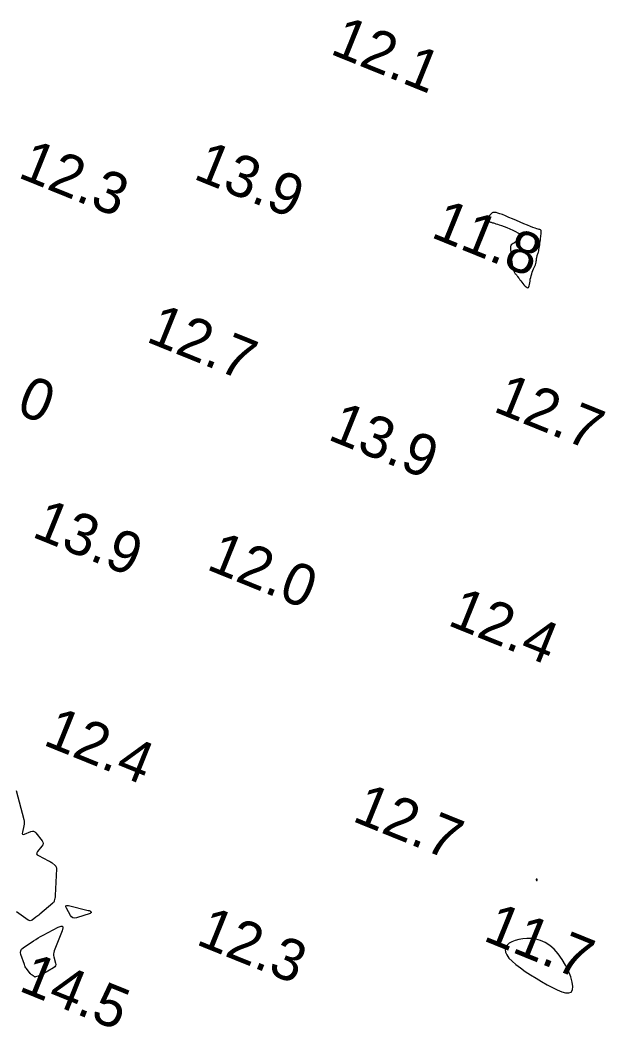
# Model space of a CAD drawing. Extents: x 3040093 to 3056816, y 408076 to 509144.
# Drawn here: x 3044036.6 to 3044106, y 440011.3 to 440132.3 of the extents above; entities that cross this region are included whole.
import ezdxf

# ---------------------------------------------------------------- set-up
doc = ezdxf.new("R2010")
doc.units = 0
for name, color, linetype in [('V-CHAN-CONT-EL12-1112', 7, 'Continuous'), ('V-CHAN-CONT-EL15', 7, 'Continuous'), ('V-TOPO-SOUN-0810', 7, 'Continuous')]:
    doc.layers.add(name, color=color, linetype=linetype)

msp = doc.modelspace()

# ---------------------------------------------------------------- linework, layer by layer
at = {"layer": 'V-CHAN-CONT-EL12-1112'}
for points in [[(3044096.71, 440100.96), (3044096.83, 440100.8), (3044096.97, 440100.63), (3044097.1, 440100.48), (3044097.24, 440100.34), (3044097.37, 440100.23), (3044097.48, 440100.16), (3044097.57, 440100.13), (3044097.65, 440100.16), (3044097.7, 440100.25), (3044097.74, 440100.37), (3044097.78, 440100.53), (3044097.8, 440100.72), (3044097.83, 440100.93), (3044097.86, 440101.15), (3044097.91, 440101.37), (3044097.96, 440101.58), (3044098.03, 440101.79), (3044098.1, 440102), (3044098.18, 440102.2), (3044098.26, 440102.39), (3044098.34, 440102.57), (3044098.41, 440102.74), (3044098.47, 440102.9), (3044098.51, 440103.05), (3044098.55, 440103.19), (3044098.57, 440103.32), (3044098.59, 440103.43), (3044098.61, 440103.55), (3044098.62, 440103.65), (3044098.64, 440103.75), (3044098.65, 440103.84), (3044098.67, 440103.93), (3044098.7, 440104.02), (3044098.73, 440104.11), (3044098.76, 440104.2), (3044098.8, 440104.31), (3044098.83, 440104.42), (3044098.87, 440104.56), (3044098.9, 440104.71), (3044098.93, 440104.88), (3044098.96, 440105.07), (3044098.99, 440105.27), (3044099.02, 440105.47), (3044099.05, 440105.68), (3044099.08, 440105.88), (3044099.1, 440106.07), (3044099.12, 440106.25), (3044099.14, 440106.41), (3044099.16, 440106.55), (3044099.17, 440106.67), (3044099.18, 440106.78), (3044099.18, 440106.86), (3044099.17, 440106.94), (3044099.15, 440107), (3044099.12, 440107.04), (3044099.08, 440107.08), (3044099.01, 440107.11), (3044098.92, 440107.14), (3044098.8, 440107.17), (3044098.64, 440107.22), (3044098.44, 440107.28), (3044098.18, 440107.37), (3044097.87, 440107.48), (3044097.51, 440107.63), (3044097.09, 440107.8), (3044096.65, 440107.99), (3044096.19, 440108.19), (3044095.73, 440108.39), (3044095.29, 440108.58), (3044094.88, 440108.76), (3044094.51, 440108.91), (3044094.21, 440109.02), (3044093.96, 440109.1), (3044093.76, 440109.16), (3044093.6, 440109.18), (3044093.47, 440109.18), (3044093.37, 440109.16), (3044093.28, 440109.12), (3044093.19, 440109.06), (3044093.11, 440108.98), (3044093.03, 440108.89), (3044092.95, 440108.79), (3044092.88, 440108.68), (3044092.82, 440108.58), (3044092.77, 440108.48), (3044092.74, 440108.38), (3044092.73, 440108.3), (3044092.73, 440108.23), (3044092.75, 440108.17), (3044092.79, 440108.13), (3044092.84, 440108.09), (3044092.91, 440108.06), (3044092.98, 440108.04), (3044093.06, 440108.01), (3044093.14, 440107.99), (3044093.23, 440107.97), (3044093.32, 440107.94), (3044093.43, 440107.91), (3044093.56, 440107.87), (3044093.72, 440107.82), (3044093.9, 440107.76), (3044094.13, 440107.68), (3044094.39, 440107.59), (3044094.71, 440107.48), (3044095.05, 440107.35), (3044095.41, 440107.21), (3044095.76, 440107.06), (3044096.08, 440106.9), (3044096.36, 440106.74), (3044096.58, 440106.59), (3044096.73, 440106.43), (3044096.77, 440106.28), (3044096.74, 440106.14), (3044096.64, 440106.01), (3044096.49, 440105.88), (3044096.32, 440105.76), (3044096.13, 440105.65), (3044095.95, 440105.54), (3044095.79, 440105.45), (3044095.66, 440105.35), (3044095.57, 440105.27), (3044095.51, 440105.18), (3044095.48, 440105.08), (3044095.46, 440104.97), (3044095.46, 440104.83), (3044095.48, 440104.68), (3044095.5, 440104.49), (3044095.52, 440104.27), (3044095.55, 440104.03), (3044095.58, 440103.77), (3044095.61, 440103.49), (3044095.64, 440103.22), (3044095.68, 440102.96), (3044095.72, 440102.72), (3044095.76, 440102.51), (3044095.81, 440102.33), (3044095.86, 440102.18), (3044095.91, 440102.06), (3044095.96, 440101.96), (3044096, 440101.88), (3044096.05, 440101.82), (3044096.1, 440101.77), (3044096.14, 440101.72), (3044096.18, 440101.67), (3044096.22, 440101.62), (3044096.26, 440101.56), (3044096.31, 440101.5), (3044096.36, 440101.43), (3044096.42, 440101.34), (3044096.5, 440101.23), (3044096.6, 440101.1)], [(3044098.58, 440029.04), (3044098.59, 440029.02), (3044098.61, 440029.01), (3044098.62, 440028.99), (3044098.63, 440028.98), (3044098.65, 440028.97), (3044098.66, 440028.97), (3044098.67, 440028.97), (3044098.68, 440028.97), (3044098.69, 440028.98), (3044098.7, 440029), (3044098.7, 440029.01), (3044098.7, 440029.03), (3044098.7, 440029.05), (3044098.7, 440029.07), (3044098.7, 440029.09), (3044098.69, 440029.1), (3044098.68, 440029.12), (3044098.67, 440029.13), (3044098.66, 440029.14), (3044098.65, 440029.15), (3044098.64, 440029.16), (3044098.63, 440029.16), (3044098.62, 440029.16), (3044098.61, 440029.16), (3044098.6, 440029.16), (3044098.59, 440029.16), (3044098.58, 440029.15), (3044098.58, 440029.15), (3044098.57, 440029.14), (3044098.57, 440029.14), (3044098.56, 440029.13), (3044098.56, 440029.12), (3044098.56, 440029.11), (3044098.56, 440029.1), (3044098.56, 440029.1), (3044098.56, 440029.09), (3044098.56, 440029.08), (3044098.57, 440029.07), (3044098.57, 440029.05)], [(3044099.88, 440016.48), (3044100.51, 440016.14), (3044101.1, 440015.85), (3044101.63, 440015.63), (3044102.09, 440015.51), (3044102.47, 440015.49), (3044102.75, 440015.6), (3044102.92, 440015.85), (3044102.96, 440016.26), (3044102.88, 440016.79), (3044102.71, 440017.42), (3044102.44, 440018.11), (3044102.09, 440018.82), (3044101.68, 440019.52), (3044101.22, 440020.17), (3044100.72, 440020.73), (3044100.19, 440021.19), (3044099.65, 440021.53), (3044099.09, 440021.78), (3044098.54, 440021.94), (3044097.99, 440022.02), (3044097.45, 440022.04), (3044096.94, 440022), (3044096.47, 440021.91), (3044096.03, 440021.79), (3044095.65, 440021.64), (3044095.33, 440021.45), (3044095.08, 440021.23), (3044094.91, 440020.97), (3044094.84, 440020.69), (3044094.87, 440020.38), (3044095.02, 440020.05), (3044095.28, 440019.68), (3044095.66, 440019.3), (3044096.12, 440018.9), (3044096.66, 440018.49), (3044097.26, 440018.08), (3044097.9, 440017.67), (3044098.56, 440017.26), (3044099.22, 440016.86)]]:
    msp.add_lwpolyline(points, close=True, dxfattribs=at)
at = {"layer": 'V-CHAN-CONT-EL15'}
msp.add_lwpolyline([(3044036.1, 440039.79), (3044037, 440036.29), (3044037.04, 440036.1), (3044037.05, 440035.91), (3044037.04, 440035.73), (3044037.01, 440035.54), (3044036.84, 440034.79), (3044036.82, 440034.64), (3044036.86, 440034.55), (3044036.96, 440034.52), (3044037.11, 440034.56), (3044037.86, 440034.86), (3044038.04, 440034.91), (3044038.2, 440034.89), (3044038.34, 440034.82), (3044038.47, 440034.7), (3044039.21, 440033.75), (3044039.3, 440033.59), (3044039.33, 440033.43), (3044039.29, 440033.27), (3044039.19, 440033.11), (3044038.66, 440032.47), (3044038.57, 440032.32), (3044038.55, 440032.19), (3044038.62, 440032.07), (3044038.77, 440031.97), (3044040, 440031.36), (3044040.11, 440031.31), (3044040.21, 440031.24), (3044040.31, 440031.17), (3044040.41, 440031.1), (3044040.78, 440030.78), (3044040.86, 440030.69), (3044040.91, 440030.59), (3044040.94, 440030.49), (3044040.95, 440030.37), (3044040.8, 440027.18), (3044040.8, 440027.1), (3044040.79, 440027.02), (3044040.77, 440026.94), (3044040.75, 440026.86), (3044040.67, 440026.54), (3044040.65, 440026.47), (3044040.61, 440026.4), (3044040.56, 440026.33), (3044040.51, 440026.28), (3044038.94, 440024.94), (3044038.83, 440024.84), (3044038.72, 440024.75), (3044038.6, 440024.66), (3044038.48, 440024.58), (3044038.01, 440024.23), (3044037.89, 440024.17), (3044037.77, 440024.15), (3044037.65, 440024.17), (3044037.53, 440024.23), (3044036.15, 440025.24)], dxfattribs=at)
for points in [[(3044044.97, 440025.33), (3044044.99, 440025.31), (3044045, 440025.3), (3044045.02, 440025.28), (3044045.09, 440025.15), (3044045.1, 440025.14), (3044045.1, 440025.13), (3044045.09, 440025.12), (3044045.08, 440025.11), (3044045.04, 440025.07), (3044045.03, 440025.06), (3044045.01, 440025.05), (3044045, 440025.04), (3044044.99, 440025.04), (3044043.33, 440024.51), (3044043.11, 440024.47), (3044042.92, 440024.51), (3044042.75, 440024.61), (3044042.62, 440024.79), (3044042.14, 440025.66), (3044042.06, 440025.84), (3044042.08, 440025.95), (3044042.18, 440026), (3044042.38, 440025.97), (3044044.75, 440025.4), (3044044.78, 440025.39), (3044044.8, 440025.38), (3044044.83, 440025.38), (3044044.85, 440025.37), (3044044.94, 440025.34)], [(3044038.14, 440017.55), (3044038.11, 440017.57), (3044038.08, 440017.6), (3044038.05, 440017.62), (3044037.91, 440017.72), (3044037.87, 440017.74), (3044037.84, 440017.77), (3044037.81, 440017.8), (3044037.79, 440017.83), (3044037.34, 440018.41), (3044037.26, 440018.52), (3044037.19, 440018.64), (3044037.13, 440018.76), (3044037.08, 440018.89), (3044036.66, 440020.11), (3044036.61, 440020.35), (3044036.64, 440020.56), (3044036.74, 440020.74), (3044036.92, 440020.9), (3044038.18, 440021.73), (3044038.46, 440021.91), (3044038.75, 440022.09), (3044039.04, 440022.25), (3044039.34, 440022.42), (3044041.16, 440023.38), (3044041.49, 440023.51), (3044041.68, 440023.49), (3044041.72, 440023.3), (3044041.63, 440022.96), (3044040.67, 440020.53), (3044040.62, 440020.35), (3044040.59, 440020.17), (3044040.6, 440019.99), (3044040.63, 440019.81), (3044040.82, 440019.07), (3044040.85, 440018.9), (3044040.82, 440018.75), (3044040.73, 440018.62), (3044040.59, 440018.51), (3044039.23, 440017.7), (3044039.15, 440017.65), (3044039.07, 440017.61), (3044038.98, 440017.58), (3044038.9, 440017.55), (3044038.44, 440017.41), (3044038.4, 440017.4), (3044038.37, 440017.4), (3044038.33, 440017.41), (3044038.3, 440017.43), (3044038.17, 440017.53)]]:
    msp.add_lwpolyline(points, close=True, dxfattribs=at)

# ---------------------------------------------------------------- texts
at = {"layer": 'V-TOPO-SOUN-0810'}
for s, p in [('12.1 ', (3044073.67, 440128.27)), ('12.3 ', (3044036.17, 440113.44)), ('13.9 ', (3044057.24, 440113.28)), ('11.8 ', (3044085.78, 440106.26)), ('12.7 ', (3044051.56, 440093.73)), ('14.0 ', (3044027.32, 440088.61)), ('12.7 ', (3044093.26, 440085.36)), ('13.9 ', (3044073.38, 440081.98)), ('13.9 ', (3044037.85, 440070.3)), ('12.0 ', (3044058.81, 440066.4)), ('12.4 ', (3044087.78, 440059.7)), ('12.4 ', (3044039.19, 440045.33)), ('12.7 ', (3044076.33, 440036.18)), ('12.3 ', (3044057.56, 440021.38)), ('11.7 ', (3044092.05, 440021.84)), ('14.5 ', (3044036.27, 440015.81))]:
    msp.add_text(s, height=5, rotation=338, dxfattribs=at).set_placement(p)

doc.saveas('drawing.dxf')
